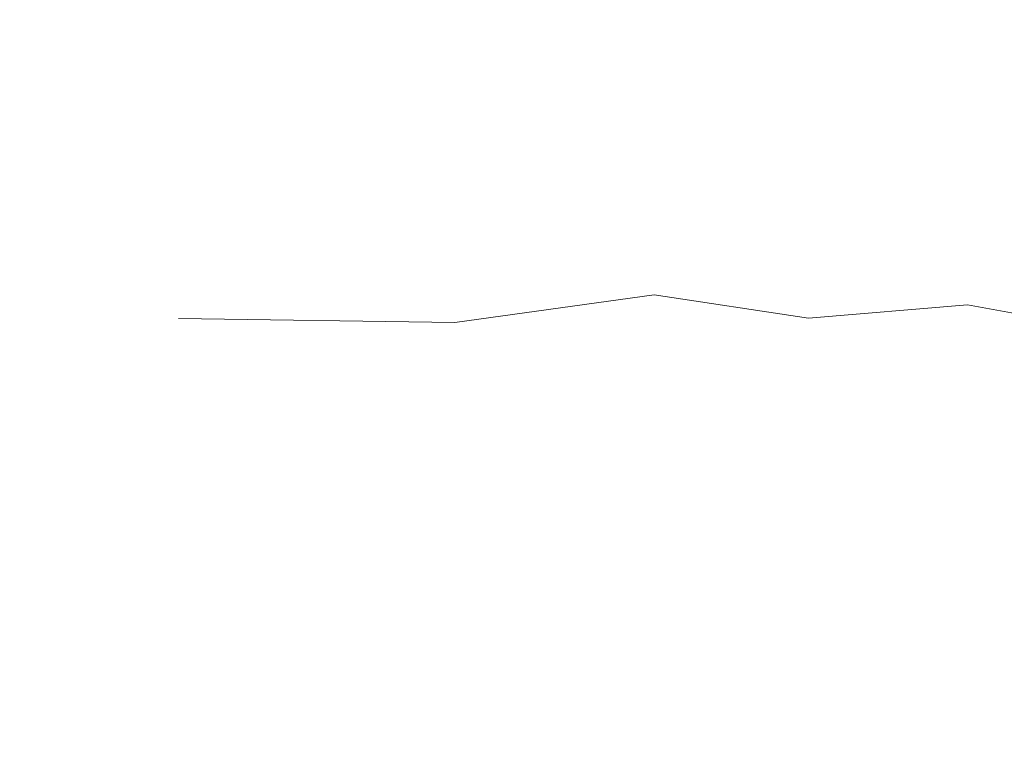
# Model space of a CAD drawing. Header units: millimetres. Extents: x 0 to 650, y -1 to 707.
# Tile 302 of 348: x 505.968 to 506.396, y 458.58 to 458.904. Entities that reach past the tile are written whole.
import ezdxf
from ezdxf.xclip import XClip

# ---------------------------------------------------------------- set-up
doc = ezdxf.new("R2010")
doc.units = ezdxf.units.MM
doc.header["$MEASUREMENT"] = 0
doc.header["$XCLIPFRAME"] = 0
doc.linetypes.add('Wipeout_Contour', pattern=[1000, 0, -1000])
doc.layers.add('Interior - Mobiliário .ARQ', color=7, linetype='Continuous')

# ---------------------------------------------------------------- blocks, each defined once
blk = doc.blocks.new('Desenho_5_5', base_point=(26.09266, 442.80587))
at = {"color": 254, "linetype": 'Wipeout_Contour', "lineweight": 0, "ltscale": 2049.048412}
blk.add_wipeout([(506.06435, 458.83976), (506.14749, 458.84203), (506.11966, 458.93764)], dxfattribs=at).dxf.layer = 'Interior - Mobiliário .ARQ'
at = {"color": 254, "linetype": 'Wipeout_Contour', "lineweight": 0, "ltscale": 2050.02005}
blk.add_wipeout([(506.26478, 458.92435), (506.25708, 458.87037), (506.30938, 458.84397)], dxfattribs=at).dxf.layer = 'Interior - Mobiliário .ARQ'
at = {"color": 254, "linetype": 'Wipeout_Contour', "lineweight": 0, "ltscale": 2049.740629}
blk.add_wipeout([(506.47825, 458.79312), (506.37966, 458.77976), (506.47543, 458.76196)], dxfattribs=at).dxf.layer = 'Interior - Mobiliário .ARQ'
at = {"color": 254, "linetype": 'Wipeout_Contour', "lineweight": 0, "ltscale": 2048.949098}
blk.add_wipeout([(506.03709, 458.77384), (505.93229, 458.77949), (506.03089, 458.65742)], dxfattribs=at).dxf.layer = 'Interior - Mobiliário .ARQ'
at = {"color": 254, "linetype": 'Wipeout_Contour', "lineweight": 0, "ltscale": 2049.326103}
blk.add_wipeout([(506.30919, 458.65942), (506.22642, 458.65606), (506.30942, 458.58769)], dxfattribs=at).dxf.layer = 'Interior - Mobiliário .ARQ'
at = {"color": 254, "linetype": 'Wipeout_Contour', "lineweight": 0, "ltscale": 2049.364887}
blk.add_wipeout([(506.0057, 458.90354), (505.90549, 459.02453), (505.93229, 458.77949)], dxfattribs=at).dxf.layer = 'Interior - Mobiliário .ARQ'
at = {"color": 254, "linetype": 'Wipeout_Contour', "lineweight": 0, "ltscale": 2050.038632}
blk.add_wipeout([(506.11966, 458.93764), (506.14749, 458.84203), (506.19059, 458.94214)], dxfattribs=at).dxf.layer = 'Interior - Mobiliário .ARQ'
at = {"color": 254, "linetype": 'Wipeout_Contour', "lineweight": 0, "ltscale": 2049.836717}
blk.add_wipeout([(506.30938, 458.84397), (506.31402, 458.90764), (506.26478, 458.92435)], dxfattribs=at).dxf.layer = 'Interior - Mobiliário .ARQ'
at = {"color": 254, "linetype": 'Wipeout_Contour', "lineweight": 0, "ltscale": 2050.183035}
blk.add_wipeout([(506.37196, 458.82613), (506.37966, 458.77976), (506.47825, 458.79312)], dxfattribs=at).dxf.layer = 'Interior - Mobiliário .ARQ'
at = {"color": 254, "linetype": 'Wipeout_Contour', "lineweight": 0, "ltscale": 2048.857571}
blk.add_wipeout([(506.14595, 458.69946), (506.14377, 458.73676), (506.03709, 458.77384)], dxfattribs=at).dxf.layer = 'Interior - Mobiliário .ARQ'
at = {"color": 254, "linetype": 'Wipeout_Contour', "lineweight": 0, "ltscale": 2050.135336}
blk.add_wipeout([(506.30942, 458.58769), (506.3956, 458.65072), (506.30919, 458.65942)], dxfattribs=at).dxf.layer = 'Interior - Mobiliário .ARQ'
at = {"color": 254, "linetype": 'Wipeout_Contour', "lineweight": 0, "ltscale": 2049.379078}
blk.add_wipeout([(505.90549, 459.02453), (506.0057, 458.90354), (506.07701, 458.96756)], dxfattribs=at).dxf.layer = 'Interior - Mobiliário .ARQ'
at = {"color": 254, "linetype": 'Wipeout_Contour', "lineweight": 0, "ltscale": 2049.030634}
blk.add_wipeout([(506.03089, 458.65742), (505.93229, 458.77949), (505.93627, 458.58058)], dxfattribs=at).dxf.layer = 'Interior - Mobiliário .ARQ'
at = {"color": 254, "linetype": 'Wipeout_Contour', "lineweight": 0, "ltscale": 2049.283725}
blk.add_wipeout([(506.03709, 458.77384), (506.14377, 458.73676), (506.15705, 458.77202)], dxfattribs=at).dxf.layer = 'Interior - Mobiliário .ARQ'
at = {"color": 254, "linetype": 'Wipeout_Contour', "lineweight": 0, "ltscale": 2050.435629}
blk.add_wipeout([(506.39298, 458.68689), (506.3956, 458.65072), (506.47984, 458.68892)], dxfattribs=at).dxf.layer = 'Interior - Mobiliário .ARQ'
at = {"color": 254, "linetype": 'Wipeout_Contour', "lineweight": 0, "ltscale": 2048.681841}
blk.add_wipeout([(506.15249, 458.80341), (506.03709, 458.77384), (506.15705, 458.77202)], dxfattribs=at).dxf.layer = 'Interior - Mobiliário .ARQ'
at = {"color": 254, "linetype": 'Wipeout_Contour', "lineweight": 0, "ltscale": 2048.347278}
blk.add_wipeout([(505.93627, 458.58058), (506.03907, 458.50479), (506.03089, 458.65742)], dxfattribs=at).dxf.layer = 'Interior - Mobiliário .ARQ'
at = {"color": 254, "linetype": 'Wipeout_Contour', "lineweight": 0, "ltscale": 2048.670973}
blk.add_wipeout([(506.14595, 458.69946), (506.03709, 458.77384), (506.14909, 458.67133)], dxfattribs=at).dxf.layer = 'Interior - Mobiliário .ARQ'
at = {"color": 254, "linetype": 'Wipeout_Contour', "lineweight": 0, "ltscale": 2049.821032}
blk.add_wipeout([(506.06435, 458.83976), (506.03709, 458.77384), (506.14749, 458.84203)], dxfattribs=at).dxf.layer = 'Interior - Mobiliário .ARQ'
at = {"color": 254, "linetype": 'Wipeout_Contour', "lineweight": 0, "ltscale": 2048.885028}
blk.add_wipeout([(506.22425, 458.69222), (506.14909, 458.67133), (506.22642, 458.65606)], dxfattribs=at).dxf.layer = 'Interior - Mobiliário .ARQ'
at = {"color": 254, "linetype": 'Wipeout_Contour', "lineweight": 0, "ltscale": 2048.978022}
blk.add_wipeout([(506.03709, 458.77384), (506.15249, 458.80341), (506.14749, 458.84203)], dxfattribs=at).dxf.layer = 'Interior - Mobiliário .ARQ'
at = {"color": 254, "linetype": 'Wipeout_Contour', "lineweight": 0, "ltscale": 2049.760245}
blk.add_wipeout([(506.14595, 458.69946), (506.14909, 458.67133), (506.22425, 458.69222)], dxfattribs=at).dxf.layer = 'Interior - Mobiliário .ARQ'
at = {"color": 254, "linetype": 'Wipeout_Contour', "lineweight": 0, "ltscale": 2049.643245}
blk.add_wipeout([(506.19059, 458.94214), (506.14749, 458.84203), (506.25708, 458.87037)], dxfattribs=at).dxf.layer = 'Interior - Mobiliário .ARQ'
at = {"color": 254, "linetype": 'Wipeout_Contour', "lineweight": 0, "ltscale": 2048.622849}
blk.add_wipeout([(505.93229, 458.77949), (506.03709, 458.77384), (506.06435, 458.83976)], dxfattribs=at).dxf.layer = 'Interior - Mobiliário .ARQ'
at = {"color": 254, "linetype": 'Wipeout_Contour', "lineweight": 0, "ltscale": 2049.877621}
blk.add_wipeout([(506.15249, 458.80341), (506.15705, 458.77202), (506.24796, 458.83005)], dxfattribs=at).dxf.layer = 'Interior - Mobiliário .ARQ'
at = {"color": 254, "linetype": 'Wipeout_Contour', "lineweight": 0, "ltscale": 2048.858318}
blk.add_wipeout([(506.22425, 458.69222), (506.30755, 458.69323), (506.3088, 458.74658)], dxfattribs=at).dxf.layer = 'Interior - Mobiliário .ARQ'
at = {"color": 254, "linetype": 'Wipeout_Contour', "lineweight": 0, "ltscale": 2049.727639}
blk.add_wipeout([(506.25708, 458.87037), (506.26478, 458.92435), (506.19059, 458.94214)], dxfattribs=at).dxf.layer = 'Interior - Mobiliário .ARQ'
at = {"color": 254, "linetype": 'Wipeout_Contour', "lineweight": 0, "ltscale": 2049.131389}
blk.add_wipeout([(506.06435, 458.83976), (506.0057, 458.90354), (505.93229, 458.77949)], dxfattribs=at).dxf.layer = 'Interior - Mobiliário .ARQ'
at = {"color": 254, "linetype": 'Wipeout_Contour', "lineweight": 0, "ltscale": 2049.037739}
blk.add_wipeout([(506.24796, 458.83005), (506.15705, 458.77202), (506.24364, 458.78405)], dxfattribs=at).dxf.layer = 'Interior - Mobiliário .ARQ'
at = {"color": 254, "linetype": 'Wipeout_Contour', "lineweight": 0, "ltscale": 2049.134961}
blk.add_wipeout([(506.14909, 458.67133), (506.03709, 458.77384), (506.03089, 458.65742)], dxfattribs=at).dxf.layer = 'Interior - Mobiliário .ARQ'
at = {"color": 254, "linetype": 'Wipeout_Contour', "lineweight": 0, "ltscale": 2050.129563}
blk.add_wipeout([(506.3088, 458.74658), (506.2324, 458.74895), (506.22425, 458.69222)], dxfattribs=at).dxf.layer = 'Interior - Mobiliário .ARQ'
at = {"color": 254, "linetype": 'Wipeout_Contour', "lineweight": 0, "ltscale": 2049.902658}
blk.add_wipeout([(506.06435, 458.83976), (506.11966, 458.93764), (506.07701, 458.96756)], dxfattribs=at).dxf.layer = 'Interior - Mobiliário .ARQ'
at = {"color": 254, "linetype": 'Wipeout_Contour', "lineweight": 0, "ltscale": 2050.015727}
blk.add_wipeout([(506.14749, 458.84203), (506.15249, 458.80341), (506.24796, 458.83005)], dxfattribs=at).dxf.layer = 'Interior - Mobiliário .ARQ'
at = {"color": 254, "linetype": 'Wipeout_Contour', "lineweight": 0, "ltscale": 2049.007351}
blk.add_wipeout([(506.03089, 458.65742), (506.12184, 458.60237), (506.14909, 458.67133)], dxfattribs=at).dxf.layer = 'Interior - Mobiliário .ARQ'
at = {"color": 254, "linetype": 'Wipeout_Contour', "lineweight": 0, "ltscale": 2049.176235}
blk.add_wipeout([(506.07701, 458.96756), (506.0057, 458.90354), (506.06435, 458.83976)], dxfattribs=at).dxf.layer = 'Interior - Mobiliário .ARQ'
at = {"color": 254, "linetype": 'Wipeout_Contour', "lineweight": 0, "ltscale": 2049.232297}
blk.add_wipeout([(506.24796, 458.83005), (506.25708, 458.87037), (506.14749, 458.84203)], dxfattribs=at).dxf.layer = 'Interior - Mobiliário .ARQ'
at = {"color": 254, "linetype": 'Wipeout_Contour', "lineweight": 0, "ltscale": 2049.205738}
blk.add_wipeout([(506.24364, 458.78405), (506.31062, 458.77393), (506.30877, 458.81316)], dxfattribs=at).dxf.layer = 'Interior - Mobiliário .ARQ'
at = {"color": 254, "linetype": 'Wipeout_Contour', "lineweight": 0, "ltscale": 2048.980232}
blk.add_wipeout([(506.10653, 458.47751), (506.30068, 458.49069), (506.12184, 458.60237)], dxfattribs=at).dxf.layer = 'Interior - Mobiliário .ARQ'
at = {"color": 254, "linetype": 'Wipeout_Contour', "lineweight": 0, "ltscale": 2050.119978}
blk.add_wipeout([(506.30877, 458.81316), (506.24796, 458.83005), (506.24364, 458.78405)], dxfattribs=at).dxf.layer = 'Interior - Mobiliário .ARQ'
at = {"color": 254, "linetype": 'Wipeout_Contour', "lineweight": 0, "ltscale": 2048.774385}
blk.add_wipeout([(506.10653, 458.47751), (506.03089, 458.65742), (506.03907, 458.50479)], dxfattribs=at).dxf.layer = 'Interior - Mobiliário .ARQ'
at = {"color": 254, "linetype": 'Wipeout_Contour', "lineweight": 0, "ltscale": 2049.068525}
blk.add_wipeout([(506.12184, 458.60237), (506.30068, 458.49069), (506.30942, 458.58769)], dxfattribs=at).dxf.layer = 'Interior - Mobiliário .ARQ'
at = {"color": 254, "linetype": 'Wipeout_Contour', "lineweight": 0, "ltscale": 2049.495776}
blk.add_wipeout([(506.30877, 458.81316), (506.30938, 458.84397), (506.25708, 458.87037)], dxfattribs=at).dxf.layer = 'Interior - Mobiliário .ARQ'
at = {"color": 254, "linetype": 'Wipeout_Contour', "lineweight": 0, "ltscale": 2049.334435}
blk.add_wipeout([(506.15705, 458.77202), (506.2324, 458.74895), (506.24364, 458.78405)], dxfattribs=at).dxf.layer = 'Interior - Mobiliário .ARQ'
at = {"color": 254, "linetype": 'Wipeout_Contour', "lineweight": 0, "ltscale": 2049.5057}
blk.add_wipeout([(506.14909, 458.67133), (506.30942, 458.58769), (506.22642, 458.65606)], dxfattribs=at).dxf.layer = 'Interior - Mobiliário .ARQ'
at = {"color": 254, "linetype": 'Wipeout_Contour', "lineweight": 0, "ltscale": 2048.729189}
blk.add_wipeout([(506.12184, 458.60237), (506.03089, 458.65742), (506.10653, 458.47751)], dxfattribs=at).dxf.layer = 'Interior - Mobiliário .ARQ'
at = {"color": 254, "linetype": 'Wipeout_Contour', "lineweight": 0, "ltscale": 2049.898752}
blk.add_wipeout([(506.25708, 458.87037), (506.24796, 458.83005), (506.30877, 458.81316)], dxfattribs=at).dxf.layer = 'Interior - Mobiliário .ARQ'
at = {"color": 254, "linetype": 'Wipeout_Contour', "lineweight": 0, "ltscale": 2049.477056}
blk.add_wipeout([(506.3088, 458.74658), (506.31062, 458.77393), (506.24364, 458.78405)], dxfattribs=at).dxf.layer = 'Interior - Mobiliário .ARQ'
at = {"color": 254, "linetype": 'Wipeout_Contour', "lineweight": 0, "ltscale": 2049.553425}
blk.add_wipeout([(506.15705, 458.77202), (506.14377, 458.73676), (506.2324, 458.74895)], dxfattribs=at).dxf.layer = 'Interior - Mobiliário .ARQ'
at = {"color": 254, "linetype": 'Wipeout_Contour', "lineweight": 0, "ltscale": 2049.211058}
blk.add_wipeout([(506.12184, 458.60237), (506.30942, 458.58769), (506.14909, 458.67133)], dxfattribs=at).dxf.layer = 'Interior - Mobiliário .ARQ'
at = {"color": 254, "linetype": 'Wipeout_Contour', "lineweight": 0, "ltscale": 2048.508027}
blk.add_wipeout([(506.03907, 458.50479), (505.93627, 458.58058), (505.95278, 458.49145)], dxfattribs=at).dxf.layer = 'Interior - Mobiliário .ARQ'
at = {"layer": 'Interior - Mobiliário .ARQ', "color": 7, "linetype": 'Continuous', "lineweight": 0}
blk.add_line((506.03709, 458.77384), (506.15705, 458.77202), dxfattribs=at)
at = {"color": 254, "linetype": 'Wipeout_Contour', "lineweight": 0, "ltscale": 2050.192263}
blk.add_wipeout([(506.31402, 458.90764), (506.30938, 458.84397), (506.36485, 458.86697)], dxfattribs=at).dxf.layer = 'Interior - Mobiliário .ARQ'
at = {"color": 254, "linetype": 'Wipeout_Contour', "lineweight": 0, "ltscale": 2049.566727}
blk.add_wipeout([(506.24364, 458.78405), (506.2324, 458.74895), (506.3088, 458.74658)], dxfattribs=at).dxf.layer = 'Interior - Mobiliário .ARQ'
at = {"color": 254, "linetype": 'Wipeout_Contour', "lineweight": 0, "ltscale": 2049.487137}
blk.add_wipeout([(506.30068, 458.49069), (506.49919, 458.46511), (506.30942, 458.58769)], dxfattribs=at).dxf.layer = 'Interior - Mobiliário .ARQ'
at = {"layer": 'Interior - Mobiliário .ARQ', "color": 7, "linetype": 'Continuous', "lineweight": 0}
blk.add_line((506.15705, 458.77202), (506.24364, 458.78405), dxfattribs=at)
at = {"color": 254, "linetype": 'Wipeout_Contour', "lineweight": 0, "ltscale": 2049.872531}
blk.add_wipeout([(506.36485, 458.86697), (506.36518, 458.92118), (506.31402, 458.90764)], dxfattribs=at).dxf.layer = 'Interior - Mobiliário .ARQ'
at = {"color": 254, "linetype": 'Wipeout_Contour', "lineweight": 0, "ltscale": 2049.282749}
blk.add_wipeout([(506.14377, 458.73676), (506.22425, 458.69222), (506.2324, 458.74895)], dxfattribs=at).dxf.layer = 'Interior - Mobiliário .ARQ'
at = {"color": 254, "linetype": 'Wipeout_Contour', "lineweight": 0, "ltscale": 2049.528394}
blk.add_wipeout([(506.30942, 458.58769), (506.49919, 458.46511), (506.5033, 458.59033)], dxfattribs=at).dxf.layer = 'Interior - Mobiliário .ARQ'
at = {"color": 254, "linetype": 'Wipeout_Contour', "lineweight": 0, "ltscale": 2050.444489}
blk.add_wipeout([(506.36518, 458.92118), (506.36485, 458.86697), (506.48534, 458.83137)], dxfattribs=at).dxf.layer = 'Interior - Mobiliário .ARQ'
at = {"color": 254, "linetype": 'Wipeout_Contour', "lineweight": 0, "ltscale": 2049.420024}
blk.add_wipeout([(506.22425, 458.69222), (506.14377, 458.73676), (506.14595, 458.69946)], dxfattribs=at).dxf.layer = 'Interior - Mobiliário .ARQ'
at = {"color": 254, "linetype": 'Wipeout_Contour', "lineweight": 0, "ltscale": 2049.343325}
blk.add_wipeout([(506.3956, 458.65072), (506.30942, 458.58769), (506.5033, 458.59033)], dxfattribs=at).dxf.layer = 'Interior - Mobiliário .ARQ'
at = {"color": 254, "linetype": 'Wipeout_Contour', "lineweight": 0, "ltscale": 2050.356394}
blk.add_wipeout([(506.44941, 458.93397), (506.36518, 458.92118), (506.48534, 458.83137)], dxfattribs=at).dxf.layer = 'Interior - Mobiliário .ARQ'
at = {"color": 254, "linetype": 'Wipeout_Contour', "lineweight": 0, "ltscale": 2049.441912}
blk.add_wipeout([(506.30919, 458.65942), (506.30755, 458.69323), (506.22425, 458.69222)], dxfattribs=at).dxf.layer = 'Interior - Mobiliário .ARQ'
at = {"color": 254, "linetype": 'Wipeout_Contour', "lineweight": 0, "ltscale": 2050.344348}
blk.add_wipeout([(506.36485, 458.86697), (506.37196, 458.82613), (506.47825, 458.79312)], dxfattribs=at).dxf.layer = 'Interior - Mobiliário .ARQ'
at = {"color": 254, "linetype": 'Wipeout_Contour', "lineweight": 0, "ltscale": 2049.475714}
blk.add_wipeout([(506.22425, 458.69222), (506.22642, 458.65606), (506.30919, 458.65942)], dxfattribs=at).dxf.layer = 'Interior - Mobiliário .ARQ'
at = {"color": 254, "linetype": 'Wipeout_Contour', "lineweight": 0, "ltscale": 2049.828463}
blk.add_wipeout([(506.48534, 458.83137), (506.36485, 458.86697), (506.47825, 458.79312)], dxfattribs=at).dxf.layer = 'Interior - Mobiliário .ARQ'
at = {"color": 254, "linetype": 'Wipeout_Contour', "lineweight": 0, "ltscale": 2050.359633}
blk.add_wipeout([(506.3871, 458.74407), (506.3088, 458.74658), (506.30755, 458.69323)], dxfattribs=at).dxf.layer = 'Interior - Mobiliário .ARQ'
at = {"color": 254, "linetype": 'Wipeout_Contour', "lineweight": 0, "ltscale": 2050.359352}
blk.add_wipeout([(506.37196, 458.82613), (506.30877, 458.81316), (506.31062, 458.77393)], dxfattribs=at).dxf.layer = 'Interior - Mobiliário .ARQ'
at = {"color": 254, "linetype": 'Wipeout_Contour', "lineweight": 0, "ltscale": 2049.137998}
blk.add_wipeout([(506.30755, 458.69323), (506.39298, 458.68689), (506.3871, 458.74407)], dxfattribs=at).dxf.layer = 'Interior - Mobiliário .ARQ'
at = {"color": 254, "linetype": 'Wipeout_Contour', "lineweight": 0, "ltscale": 2049.323223}
blk.add_wipeout([(506.31062, 458.77393), (506.37966, 458.77976), (506.37196, 458.82613)], dxfattribs=at).dxf.layer = 'Interior - Mobiliário .ARQ'
at = {"color": 254, "linetype": 'Wipeout_Contour', "lineweight": 0, "ltscale": 2049.636349}
blk.add_wipeout([(506.37196, 458.82613), (506.36485, 458.86697), (506.30938, 458.84397)], dxfattribs=at).dxf.layer = 'Interior - Mobiliário .ARQ'
at = {"color": 254, "linetype": 'Wipeout_Contour', "lineweight": 0, "ltscale": 2049.814196}
blk.add_wipeout([(506.47543, 458.76196), (506.37966, 458.77976), (506.48529, 458.72597)], dxfattribs=at).dxf.layer = 'Interior - Mobiliário .ARQ'
at = {"color": 254, "linetype": 'Wipeout_Contour', "lineweight": 0, "ltscale": 2050.197882}
blk.add_wipeout([(506.30938, 458.84397), (506.30877, 458.81316), (506.37196, 458.82613)], dxfattribs=at).dxf.layer = 'Interior - Mobiliário .ARQ'
at = {"color": 254, "linetype": 'Wipeout_Contour', "lineweight": 0, "ltscale": 2050.133064}
blk.add_wipeout([(506.37966, 458.77976), (506.3871, 458.74407), (506.48529, 458.72597)], dxfattribs=at).dxf.layer = 'Interior - Mobiliário .ARQ'
at = {"color": 254, "linetype": 'Wipeout_Contour', "lineweight": 0, "ltscale": 2049.75501}
blk.add_wipeout([(506.3871, 458.74407), (506.37966, 458.77976), (506.31062, 458.77393)], dxfattribs=at).dxf.layer = 'Interior - Mobiliário .ARQ'
at = {"color": 254, "linetype": 'Wipeout_Contour', "lineweight": 0, "ltscale": 2049.826761}
blk.add_wipeout([(506.31062, 458.77393), (506.3088, 458.74658), (506.3871, 458.74407)], dxfattribs=at).dxf.layer = 'Interior - Mobiliário .ARQ'
at = {"layer": 'Interior - Mobiliário .ARQ', "color": 7, "linetype": 'Continuous', "lineweight": 0}
for p, q in [((506.24364, 458.78405), (506.31062, 458.77393)), ((506.31062, 458.77393), (506.37966, 458.77976)), ((506.37966, 458.77976), (506.47543, 458.76196))]:
    blk.add_line(p, q, dxfattribs=at)
at = {"color": 254, "linetype": 'Wipeout_Contour', "lineweight": 0, "ltscale": 2049.723882}
blk.add_wipeout([(506.48529, 458.72597), (506.3871, 458.74407), (506.47984, 458.68892)], dxfattribs=at).dxf.layer = 'Interior - Mobiliário .ARQ'
at = {"color": 254, "linetype": 'Wipeout_Contour', "lineweight": 0, "ltscale": 2049.855098}
blk.add_wipeout([(506.3871, 458.74407), (506.39298, 458.68689), (506.47984, 458.68892)], dxfattribs=at).dxf.layer = 'Interior - Mobiliário .ARQ'
at = {"color": 254, "linetype": 'Wipeout_Contour', "lineweight": 0, "ltscale": 2049.549215}
blk.add_wipeout([(506.3956, 458.65072), (506.39298, 458.68689), (506.30755, 458.69323)], dxfattribs=at).dxf.layer = 'Interior - Mobiliário .ARQ'
at = {"color": 254, "linetype": 'Wipeout_Contour', "lineweight": 0, "ltscale": 2049.740093}
blk.add_wipeout([(506.30755, 458.69323), (506.30919, 458.65942), (506.3956, 458.65072)], dxfattribs=at).dxf.layer = 'Interior - Mobiliário .ARQ'

msp = doc.modelspace()

# ---------------------------------------------------------------- block references
at = {"color": 7, "linetype": 'Continuous', "lineweight": 0}
ref = msp.add_blockref('Desenho_5_5', (26.09266, 442.80587), dxfattribs=at)
XClip(ref).set_block_clipping_path([(360.0636904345, 428.2751855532), (639.463055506, 506.7925253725)])

doc.saveas('drawing.dxf')
